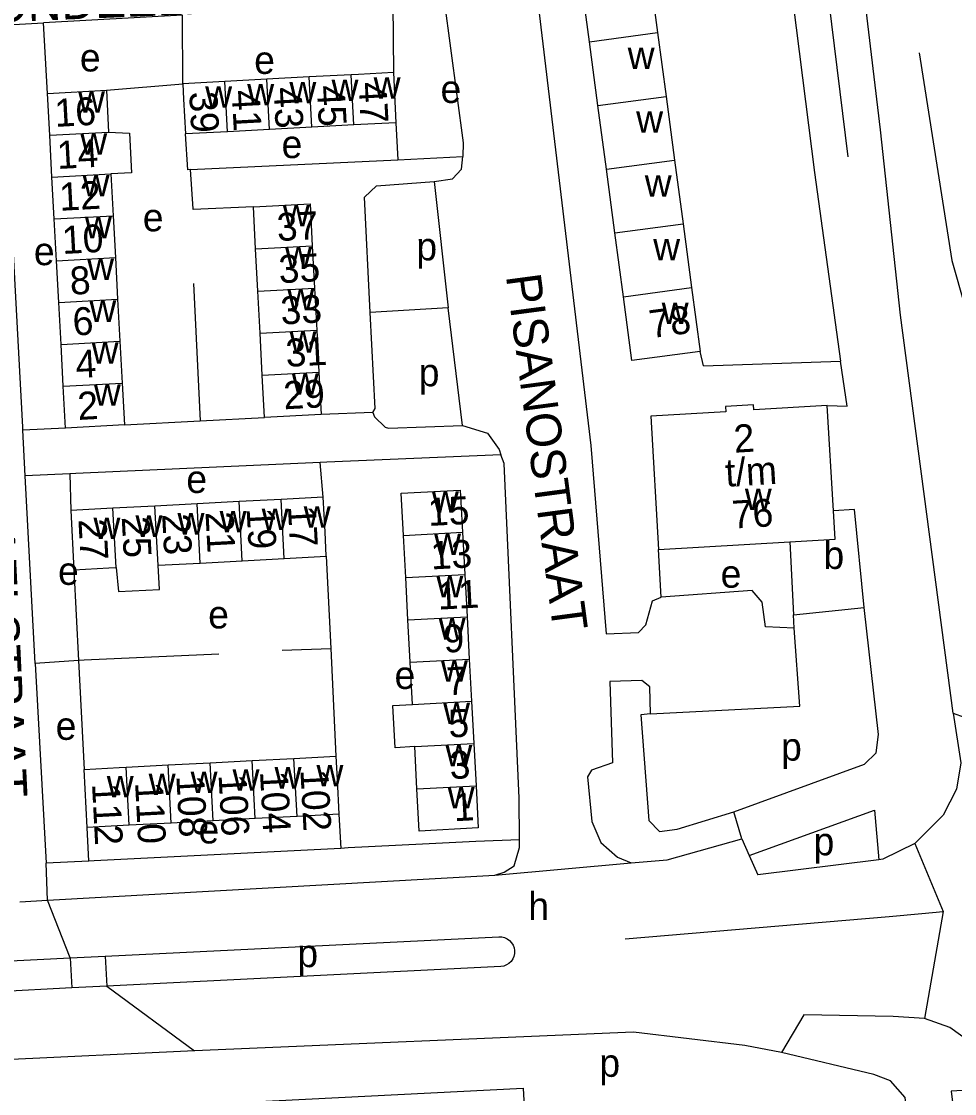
# Model space of a CAD drawing. Extents: x 159294 to 161936, y 384538 to 386517.
# Drawn here: x 161080.1 to 161214, y 385320 to 385473.9 of the extents above; entities that cross this region are included whole.
import ezdxf

# ---------------------------------------------------------------- set-up
doc = ezdxf.new("R2010")
doc.units = 0
for name, color, linetype in [('BLT_Basislijn', 7, 'Continuous'), ('BLT_Bebouwing', 7, 'Continuous'), ('BLT_Centroide', 7, 'Continuous'), ('BLT_Huisnummer', 7, 'Continuous'), ('BLT_Huisnummer_ tussenligend', 7, 'Continuous'), ('BLT_Huisnummer_reeks', 7, 'Continuous'), ('BLT_Onderverdeling_panden', 7, 'Continuous'), ('BLT_Straatnaam', 7, 'Continuous'), ('BLT_Vlakafsluiter', 7, 'Continuous')]:
    doc.layers.add(name, color=color, linetype=linetype)

msp = doc.modelspace()

# ---------------------------------------------------------------- linework, layer by layer
at = {"layer": 'BLT_Basislijn'}
for p, q in [((161133.38, 385476.41), (161133.45, 385466.53)), ((161103.22, 385474.77), (161083.24, 385473.67)), ((161103.23, 385464.92), (161103.22, 385474.77)), ((161077.22, 385473.35), (161083.24, 385473.67)), ((161083.82, 385463.54), (161083.24, 385473.67)), ((161092.27, 385464), (161103.23, 385464.92)), ((161133.83, 385459.33), (161134.09, 385454.02)), ((161104.36, 385452.59), (161134.09, 385454.02)), ((161134.09, 385454.02), (161143.41, 385454.46)), ((161139.32, 385450.89), (161141.33, 385432.77)), ((161113.37, 385447.24), (161104.75, 385446.88)), ((161104.78, 385436.27), (161105.73, 385416.54)), ((161141.33, 385432.77), (161130.12, 385432.09)), ((161143.37, 385415.87), (161141.33, 385432.77)), ((161177.96, 385424.44), (161177.45, 385426.51)), ((161177.96, 385424.44), (161197.6, 385425.09)), ((161198.54, 385418.67), (161197.6, 385425.09)), ((161195.71, 385418.74), (161198.54, 385418.67)), ((161105.73, 385416.54), (161114.97, 385417.04)), ((161130.52, 385417.73), (161123.1, 385417.47)), ((161086.42, 385415.5), (161080.3, 385415.21)), ((161094.87, 385415.95), (161105.73, 385416.54)), ((161080.61, 385408.64), (161080.3, 385415.21)), ((161123.38, 385405.59), (161122.97, 385410.56)), ((161087.04, 385408.95), (161080.61, 385408.64)), ((161082.06, 385381.73), (161080.61, 385408.64)), ((161087.04, 385408.95), (161087.17, 385403.67)), ((161123.83, 385397.1), (161124.47, 385383.88)), ((161171.9, 385391.23), (161171.51, 385398.07)), ((161087.62, 385395.17), (161088.29, 385382.14)), ((161190.97, 385386.81), (161190.84, 385388.68)), ((161117.48, 385383.65), (161124.47, 385383.88)), ((161124.47, 385383.88), (161125.21, 385368.41)), ((161088.29, 385382.14), (161082.06, 385381.73)), ((161082.06, 385381.73), (161083.65, 385353.05)), ((161088.29, 385382.14), (161089.09, 385366.52)), ((161125.65, 385360.09), (161125.9, 385355.18)), ((161183.46, 385356.53), (161182.31, 385360.41)), ((161089.76, 385353.35), (161089.53, 385358.19)), ((161184.51, 385354.18), (161185.77, 385351.39)), ((161089.76, 385353.35), (161083.65, 385353.05)), ((161083.85, 385347.75), (161083.65, 385353.05)), ((161079.88, 385347.53), (161083.85, 385347.75)), ((161209.26, 385345.84), (161212.35, 385346.12)), ((161166.69, 385342.2), (161204.61, 385345.4)), ((161204.61, 385345.4), (161209.26, 385345.84)), ((161092.09, 385339.71), (161148.59, 385342.49)), ((161013.57, 385335.85), (161087.1, 385339.47)), ((161087.1, 385339.47), (161092.09, 385339.71)), ((161087.1, 385339.47), (161087.34, 385335.15)), ((161092.09, 385339.71), (161092.34, 385335.4)), ((161148.86, 385338.21), (161092.34, 385335.4)), ((161092.34, 385335.4), (161087.34, 385335.15)), ((161087.34, 385335.15), (161013.81, 385331.5)), ((161104.9, 385326.15), (161008.73, 385321.48))]:
    msp.add_line(p, q, dxfattribs=at)
for points in [[(161213.78, 385374.6), (161206.23, 385431.72), (161203.35, 385458.32), (161189.41, 385574.89), (161181.39, 385638.92), (161175.91, 385657.52), (161173.38, 385676.85), (161174.6, 385690.83), (161171.91, 385710.42), (161170.27, 385717.48)], [(161173.01, 385649.28), (161176.28, 385633.86), (161179.2, 385612.61), (161198.67, 385454.44)], [(161174.18, 385587.42), (161175.54, 385587.35), (161176.91, 385586.22), (161193.88, 385452.19), (161197.6, 385425.09)], [(161145.51, 385549.17), (161161.78, 385413), (161163.98, 385385.95), (161168.62, 385386.16), (161169.69, 385387.28), (161170.61, 385390.69), (161171.9, 385391.23)], [(161140.75, 385476.81), (161143.45, 385456.45), (161143.41, 385454.46)], [(161208.88, 385469.37), (161213.56, 385439.54), (161218.97, 385420.56), (161225.62, 385370.21)], [(161104.36, 385452.59), (161103.96, 385452.57), (161103.62, 385457.71)], [(161139.32, 385450.89), (161141.92, 385451.28), (161143.25, 385452.66), (161143.41, 385454.46)], [(161104.75, 385446.88), (161104.75, 385446.99), (161104.36, 385452.59)], [(161080.3, 385415.21), (161080.28, 385415.63), (161078.38, 385451.19)], [(161130.12, 385432.09), (161129.3, 385448.62), (161131.02, 385450.28), (161139.32, 385450.89)], [(161130.52, 385417.73), (161130.86, 385418.29), (161130.12, 385432.09)], [(161130.52, 385417.73), (161130.73, 385417.14), (161132.26, 385415.62), (161132.76, 385415.47), (161143.37, 385415.87)], [(161143.37, 385415.87), (161146.98, 385414.77), (161148.63, 385412.44), (161148.86, 385411.67)], [(161148.86, 385411.67), (161123.9, 385410.6), (161122.97, 385410.56)], [(161151.53, 385356.4), (161151.51, 385362.37), (161149.33, 385410.44), (161148.86, 385411.67)], [(161122.97, 385410.56), (161087.87, 385408.98), (161087.04, 385408.95)], [(161190.97, 385386.81), (161186.83, 385386.96), (161186.35, 385390.53), (161184.92, 385392.17), (161171.9, 385391.23)], [(161182.31, 385360.41), (161201.05, 385367.27), (161202.73, 385368.91), (161203.05, 385371.53), (161201.02, 385389.75)], [(161170.36, 385374.49), (161191.76, 385375.59), (161190.97, 385386.81)], [(161108.43, 385383.06), (161089.09, 385382.19), (161088.29, 385382.14)], [(161170.36, 385374.49), (161170.23, 385378.38), (161169.12, 385379.27), (161164.49, 385379.11), (161164.87, 385367.44), (161161.87, 385366.43), (161161.32, 385365.47), (161161.91, 385359.02), (161163.22, 385356.01), (161165.59, 385353.93), (161167.59, 385353.13)], [(161170.36, 385374.49), (161168.97, 385374.34), (161170.09, 385359.18), (161171.63, 385357.62), (161174.15, 385357.94), (161182.31, 385360.41)], [(161213.78, 385374.6), (161214.86, 385367.44), (161214.23, 385363.7), (161212.33, 385359.97), (161208.25, 385355.89)], [(161184.51, 385354.18), (161202.5, 385360.69), (161203.13, 385353.56)], [(161151.53, 385356.4), (161145.28, 385356.16), (161137.64, 385355.79), (161126.98, 385355.24), (161125.9, 385355.18)], [(161148.03, 385351.32), (161149.33, 385351.75), (161150.8, 385352.69), (161151.55, 385355.31), (161151.53, 385356.4)], [(161167.59, 385353.13), (161172.74, 385353.56), (161183.46, 385356.53)], [(161183.46, 385356.53), (161184.51, 385354.18)], [(161208.25, 385355.89), (161203.68, 385353.63), (161203.13, 385353.56)], [(161125.9, 385355.18), (161090.51, 385353.38), (161089.76, 385353.35)], [(161203.13, 385353.56), (161185.77, 385351.39)], [(161083.85, 385347.75), (161148.03, 385351.32)], [(161148.59, 385342.49), (161149, 385342.47), (161149.41, 385342.37), (161149.78, 385342.2), (161150.12, 385341.95), (161150.4, 385341.65), (161150.62, 385341.3), (161150.77, 385340.91), (161150.84, 385340.51), (161150.83, 385340.09), (161150.74, 385339.69), (161150.57, 385339.31), (161150.34, 385338.97), (161150.04, 385338.68), (161149.7, 385338.45), (161149.32, 385338.29), (161148.86, 385338.21)], [(161192.33, 385331.28), (161189.14, 385325.9)], [(161209.64, 385330.76), (161205.16, 385331.07), (161192.33, 385331.28)], [(161220.67, 385320.77), (161219.2, 385324.04), (161216.35, 385327.27), (161213.3, 385329.46), (161209.64, 385330.76)], [(161189.14, 385325.9), (161183.9, 385326.89), (161167.91, 385328.83), (161104.9, 385326.15)], [(161209.6, 385294.46), (161206.87, 385319.45), (161204.8, 385321.84), (161202.39, 385322.73), (161189.14, 385325.9)], [(161008.73, 385321.48), (161009.13, 385313.57), (161152.08, 385320.76), (161152.26, 385317.26)], [(161220.67, 385320.77), (161213.47, 385320.34), (161217.21, 385289.99)]]:
    msp.add_lwpolyline(points, dxfattribs=at)
at = {"layer": 'BLT_Bebouwing'}
for p, q in [((161161.57, 385470.95), (161160.35, 385480.1)), ((161170.14, 385481.41), (161171.36, 385472.26)), ((161171.36, 385472.26), (161172.57, 385463.11)), ((161162.8, 385461.8), (161161.57, 385470.95)), ((161127.4, 385466.21), (161121.36, 385465.89)), ((161133.45, 385466.53), (161133.83, 385459.33)), ((161109.27, 385465.24), (161103.23, 385464.92)), ((161115.32, 385465.56), (161109.27, 385465.24)), ((161121.36, 385465.89), (161115.32, 385465.56)), ((161083.82, 385463.54), (161092.27, 385464)), ((161084.15, 385457.54), (161083.82, 385463.54)), ((161092.27, 385464), (161092.6, 385457.99)), ((161172.57, 385463.11), (161173.79, 385453.96)), ((161164.02, 385452.65), (161162.8, 385461.8)), ((161115.7, 385458.36), (161109.66, 385458.04)), ((161121.75, 385458.68), (161115.7, 385458.36)), ((161127.79, 385459.01), (161121.75, 385458.68)), ((161133.83, 385459.33), (161127.79, 385459.01)), ((161084.47, 385451.53), (161084.15, 385457.54)), ((161109.66, 385458.04), (161103.62, 385457.71)), ((161173.79, 385453.96), (161175.01, 385444.81)), ((161165.24, 385443.5), (161164.02, 385452.65)), ((161084.8, 385445.53), (161084.47, 385451.53)), ((161092.92, 385451.99), (161093.24, 385445.98)), ((161113.69, 385441.21), (161113.37, 385447.24)), ((161085.12, 385439.52), (161084.8, 385445.53)), ((161093.24, 385445.98), (161093.57, 385439.98)), ((161175.01, 385444.81), (161176.23, 385435.66)), ((161166.46, 385434.36), (161165.24, 385443.5)), ((161121.82, 385441.64), (161122.14, 385435.6)), ((161093.57, 385439.98), (161093.89, 385433.98)), ((161114.01, 385435.17), (161113.69, 385441.21)), ((161085.45, 385433.52), (161085.12, 385439.52)), ((161122.14, 385435.6), (161122.46, 385429.56)), ((161176.23, 385435.66), (161177.45, 385426.51)), ((161093.89, 385433.98), (161094.22, 385427.97)), ((161114.33, 385429.12), (161114.01, 385435.17)), ((161085.77, 385427.51), (161085.45, 385433.52)), ((161114.65, 385423.09), (161114.33, 385429.12)), ((161122.46, 385429.56), (161122.78, 385423.52)), ((161094.22, 385427.97), (161094.54, 385421.96)), ((161086.09, 385421.51), (161085.77, 385427.51)), ((161114.97, 385417.04), (161114.65, 385423.09)), ((161122.78, 385423.52), (161123.1, 385417.47)), ((161086.42, 385415.5), (161086.09, 385421.51)), ((161094.54, 385421.96), (161094.87, 385415.95)), ((161196.61, 385403.63), (161195.71, 385418.74)), ((161123.1, 385417.47), (161114.97, 385417.04)), ((161094.87, 385415.95), (161086.42, 385415.5)), ((161134.9, 385400.1), (161134.58, 385406.16)), ((161105.28, 385404.63), (161099.24, 385404.31)), ((161111.31, 385404.95), (161105.28, 385404.63)), ((161117.35, 385405.27), (161111.31, 385404.95)), ((161123.38, 385405.59), (161117.35, 385405.27)), ((161093.21, 385403.99), (161087.17, 385403.67)), ((161087.17, 385403.67), (161087.62, 385395.17)), ((161099.24, 385404.31), (161093.21, 385403.99)), ((161135.23, 385394.04), (161134.9, 385400.1)), ((161143.38, 385400.55), (161143.71, 385394.49)), ((161171.51, 385398.07), (161190.34, 385399.19)), ((161190.34, 385399.19), (161190.84, 385388.68)), ((161117.8, 385396.77), (161123.83, 385397.1)), ((161099.7, 385395.81), (161105.73, 385396.13)), ((161105.73, 385396.13), (161111.77, 385396.45)), ((161111.77, 385396.45), (161117.8, 385396.77)), ((161135.55, 385387.98), (161135.23, 385394.04)), ((161143.71, 385394.49), (161144.03, 385388.43)), ((161190.84, 385388.68), (161201.02, 385389.75)), ((161135.87, 385381.91), (161135.55, 385387.98)), ((161144.03, 385388.43), (161144.35, 385382.36)), ((161136.19, 385375.85), (161135.87, 385381.91)), ((161144.35, 385382.36), (161144.67, 385376.3)), ((161144.67, 385376.3), (161145, 385370.24)), ((161136.84, 385363.72), (161136.52, 385369.79)), ((161145, 385370.24), (161145.32, 385364.18)), ((161107.15, 385367.47), (161113.17, 385367.78)), ((161113.17, 385367.78), (161119.19, 385368.1)), ((161119.19, 385368.1), (161125.21, 385368.41)), ((161089.53, 385358.19), (161089.09, 385366.52)), ((161095.11, 385366.83), (161101.13, 385367.15)), ((161101.13, 385367.15), (161107.15, 385367.47)), ((161125.65, 385360.09), (161119.63, 385359.77)), ((161095.55, 385358.5), (161089.53, 385358.19)), ((161101.57, 385358.82), (161095.55, 385358.5)), ((161107.59, 385359.14), (161101.57, 385358.82)), ((161113.61, 385359.45), (161107.59, 385359.14)), ((161119.63, 385359.77), (161113.61, 385359.45))]:
    msp.add_line(p, q, dxfattribs=at)
for points in [[(161133.45, 385466.53), (161128.45, 385466.27), (161127.4, 385466.21)], [(161103.23, 385464.92), (161103.35, 385462.71), (161103.62, 385457.71)], [(161092.6, 385457.99), (161095.58, 385457.81), (161095.89, 385452.12), (161092.92, 385451.99)], [(161113.37, 385447.24), (161121.5, 385447.68), (161121.82, 385441.64)], [(161177.45, 385426.51), (161167.68, 385425.2), (161166.46, 385434.36)], [(161195.71, 385418.74), (161185.16, 385418.12), (161185.12, 385418.84), (161181.09, 385418.6), (161181.14, 385417.84), (161170.38, 385417.21), (161171.51, 385398.07)], [(161134.58, 385406.16), (161143.06, 385406.61), (161143.38, 385400.55)], [(161123.83, 385397.1), (161123.65, 385400.6), (161123.38, 385405.59)], [(161201.02, 385389.75), (161199.63, 385403.81), (161196.61, 385403.63)], [(161087.62, 385395.17), (161092.62, 385395.43), (161093.66, 385395.49)], [(161093.66, 385395.49), (161094.02, 385392.04), (161099.92, 385392.36), (161099.7, 385395.81)], [(161136.52, 385369.79), (161133.7, 385369.63), (161133.38, 385375.69), (161136.19, 385375.85)], [(161125.21, 385368.41), (161125.39, 385365.08), (161125.65, 385360.09)], [(161089.09, 385366.52), (161094.09, 385366.78), (161095.11, 385366.83)], [(161145.32, 385364.18), (161145.64, 385358.11), (161137.16, 385357.66), (161136.84, 385363.72)]]:
    msp.add_lwpolyline(points, dxfattribs=at)
at = {"layer": 'BLT_Onderverdeling_panden'}
for p, q in [((161161.57, 385470.95), (161171.36, 385472.26)), ((161127.79, 385459.01), (161127.4, 385466.21)), ((161109.66, 385458.04), (161109.27, 385465.24)), ((161115.7, 385458.36), (161115.32, 385465.56)), ((161121.75, 385458.68), (161121.36, 385465.89)), ((161162.8, 385461.8), (161172.57, 385463.11)), ((161084.15, 385457.54), (161092.6, 385457.99)), ((161164.02, 385452.65), (161173.79, 385453.96)), ((161084.47, 385451.53), (161092.92, 385451.99)), ((161084.8, 385445.53), (161093.24, 385445.98)), ((161165.24, 385443.5), (161175.01, 385444.81)), ((161113.69, 385441.21), (161121.82, 385441.64)), ((161085.12, 385439.52), (161093.57, 385439.98)), ((161114.01, 385435.17), (161122.14, 385435.6)), ((161166.46, 385434.36), (161176.23, 385435.66)), ((161085.45, 385433.52), (161093.89, 385433.98)), ((161114.33, 385429.12), (161122.46, 385429.56)), ((161085.77, 385427.51), (161094.22, 385427.97)), ((161114.65, 385423.09), (161122.78, 385423.52)), ((161086.09, 385421.51), (161094.54, 385421.96)), ((161105.73, 385396.13), (161105.28, 385404.63)), ((161111.77, 385396.45), (161111.31, 385404.95)), ((161117.8, 385396.77), (161117.35, 385405.27)), ((161093.66, 385395.49), (161093.21, 385403.99)), ((161099.7, 385395.81), (161099.24, 385404.31)), ((161134.9, 385400.1), (161143.38, 385400.55)), ((161135.23, 385394.04), (161143.71, 385394.49)), ((161135.55, 385387.98), (161144.03, 385388.43)), ((161135.87, 385381.91), (161144.35, 385382.36)), ((161136.19, 385375.85), (161144.67, 385376.3)), ((161136.52, 385369.79), (161145, 385370.24)), ((161113.61, 385359.45), (161113.17, 385367.78)), ((161119.63, 385359.77), (161119.19, 385368.1)), ((161095.55, 385358.5), (161095.11, 385366.83)), ((161101.57, 385358.82), (161101.13, 385367.15)), ((161107.59, 385359.14), (161107.15, 385367.47)), ((161136.84, 385363.72), (161145.32, 385364.18))]:
    msp.add_line(p, q, dxfattribs=at)
msp.add_lwpolyline([(161190.34, 385399.19), (161196.85, 385399.57), (161196.61, 385403.63)], dxfattribs=at)
at = {"layer": 'BLT_Vlakafsluiter'}
for p, q in [((161213.78, 385374.6), (161225.62, 385370.21)), ((161208.25, 385355.89), (161212.35, 385346.12)), ((161148.03, 385351.32), (161167.59, 385353.13)), ((161087.1, 385339.47), (161083.85, 385347.75)), ((161212.35, 385346.12), (161209.64, 385330.76)), ((161092.34, 385335.4), (161104.9, 385326.15))]:
    msp.add_line(p, q, dxfattribs=at)

# ---------------------------------------------------------------- texts
at = {"layer": 'BLT_Centroide'}
for s, p in [('e', (161088.47, 385466.68)), ('e', (161113.48, 385466.33)), ('w', (161167.07, 385467.03)), ('w', (161106.45, 385461.48)), ('w', (161112.48, 385461.8)), ('w', (161118.53, 385462.12)), ('w', (161124.58, 385462.45)), ('w', (161130.62, 385462.77)), ('e', (161140.22, 385462.16)), ('w', (161088.21, 385460.78)), ('w', (161168.29, 385457.88)), ('w', (161088.53, 385454.75)), ('e', (161117.41, 385454.25)), ('w', (161088.86, 385448.75)), ('w', (161169.52, 385448.72)), ('e', (161097.5, 385443.74)), ('w', (161117.59, 385444.44)), ('w', (161089.19, 385442.75)), ('e', (161081.87, 385438.88)), ('w', (161117.91, 385438.41)), ('p', (161136.75, 385439.57)), ('w', (161170.73, 385439.59)), ('w', (161089.51, 385436.75)), ('w', (161118.23, 385432.38)), ('w', (161089.83, 385430.75)), ('w', (161171.95, 385430.44)), ('w', (161118.55, 385426.31)), ('w', (161090.16, 385424.75)), ('p', (161137.09, 385421.5)), ('w', (161118.88, 385420.28)), ('w', (161090.48, 385418.72)), ('e', (161103.75, 385406.19)), ('w', (161138.98, 385403.34)), ('w', (161183.88, 385403.75)), ('w', (161096.45, 385399.89)), ('w', (161102.48, 385400.22)), ('w', (161108.52, 385400.55)), ('w', (161114.56, 385400.86)), ('w', (161120.59, 385401.19)), ('w', (161090.42, 385399.58)), ('w', (161139.3, 385397.28)), ('b', (161195.16, 385395.29)), ('e', (161085.34, 385393)), ('e', (161180.41, 385392.59)), ('w', (161139.62, 385391.22)), ('e', (161106.88, 385386.75)), ('w', (161139.95, 385385.16)), ('w', (161140.27, 385379.09)), ('e', (161133.62, 385378.06)), ('w', (161140.59, 385373.03)), ('e', (161085, 385370.76)), ('p', (161189.08, 385367.78)), ('w', (161140.92, 385366.97)), ('w', (161104.36, 385363.14)), ('w', (161110.38, 385363.45)), ('w', (161116.41, 385363.77)), ('w', (161122.42, 385364.09)), ('w', (161092.33, 385362.52)), ('w', (161098.34, 385362.83)), ('w', (161141.24, 385360.91)), ('e', (161105.49, 385355.89)), ('p', (161193.74, 385354.19)), ('h', (161152.81, 385344.9)), ('p', (161119.68, 385338.14)), ('p', (161163.01, 385322.4))]:
    msp.add_text(s, height=4, dxfattribs=at).set_placement(p)
at = {"layer": 'BLT_Huisnummer'}
for s, rotation, p in [('47', 273.0724, (161128.45, 385465.08)), ('16', 3.0893, (161084.94, 385458.72)), ('39', 273.0724, (161104.16, 385463.72)), ('43', 273.0724, (161116.26, 385464.35)), ('37', 3.0357, (161116.83, 385442.33)), ('10', 3.0893, (161086.01, 385440.48)), ('33', 3.0357, (161117.36, 385430.36)), ('6', 3.0893, (161087.53, 385428.77)), ('29', 3.0357, (161117.77, 385418.19)), ('2', 3.0893, (161088.23, 385416.66)), ('15', 3.0443, (161138.5, 385401.45)), ('21', 273.0383, (161106.49, 385403.43)), ('17', 273.0453, (161118.32, 385404.29)), ('27', 273.0383, (161088.26, 385402.39)), ('9', 3.0443, (161140.74, 385383.26)), ('5', 3.0443, (161141.43, 385371.08)), ('102', 273.0048, (161120.11, 385366.44)), ('106', 273.0113, (161108.37, 385365.73)), ('112', 273.0106, (161090.21, 385364.43)), ('1', 3.0443, (161142.19, 385359.07))]:
    msp.add_text(s, height=4, rotation=rotation, dxfattribs=at).set_placement(p)
at = {"layer": 'BLT_Huisnummer_ tussenligend'}
for s, rotation, p in [('45', 273.0724, (161122.46, 385464.62)), ('41', 273.0724, (161110.25, 385463.94)), ('14', 3.0893, (161085.26, 385452.68)), ('12', 3.0893, (161085.62, 385446.68)), ('35', 3.0357, (161117.09, 385436.29)), ('8', 3.0893, (161087.13, 385434.63)), ('31', 3.0357, (161118.09, 385424.28)), ('4', 3.0893, (161087.95, 385422.66)), ('23', 273.0383, (161100.27, 385403.14)), ('19', 273.0453, (161112.39, 385403.95)), ('25', 273.0383, (161094.47, 385402.73)), ('13', 3.0443, (161138.91, 385395.21)), ('11', 3.0443, (161139.9, 385389.44)), ('7', 3.0443, (161141.15, 385377.15)), ('3', 3.0443, (161141.61, 385365.11)), ('108', 273.0113, (161102.31, 385365.59)), ('104', 273.0048, (161114.31, 385366.19)), ('110', 273.0113, (161096.39, 385364.63))]:
    msp.add_text(s, height=4, rotation=rotation, dxfattribs=at).set_placement(p)
at = {"layer": 'BLT_Huisnummer_reeks'}
for s, rotation, p in [('78', 7.6019, (161170.43, 385428.4)), ('2', 3.3829, (161182.4, 385411.96)), ('t/m', 3.3824, (161181.18, 385407.08)), ('76', 3.3846, (161182.12, 385401.07))]:
    msp.add_text(s, height=4, rotation=rotation, dxfattribs=at).set_placement(p)
at = {"layer": 'BLT_Straatnaam'}
for s, rotation, p in [('BLONDEELPAD', 2.4459, (161067.68, 385473.33)), ('BLOMMENDAELSTRAAT', 272.7535, (161072.24, 385439.94)), ('PISANOSTRAAT', 277.5887, (161149.59, 385437.35))]:
    msp.add_text(s, height=5, rotation=rotation, dxfattribs=at).set_placement(p)

doc.saveas('drawing.dxf')
